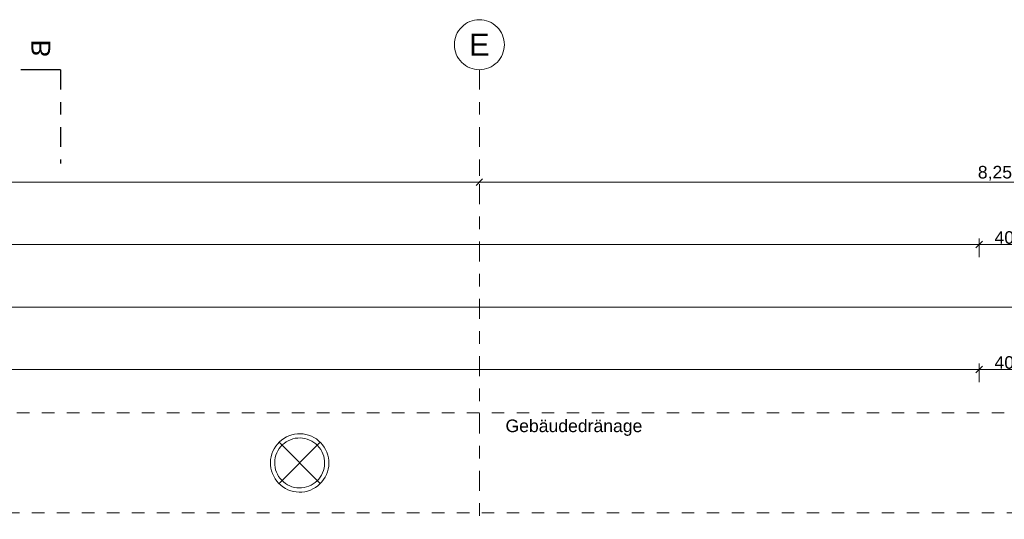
# Model space of a CAD drawing. Header units: metres. Extents: x -273 to 6, y -183 to 13.
# Tile 303 of 379: x -37.1 to -29.22, y 0.2 to 4.2. Entities that reach past the tile are written whole.
import ezdxf

# ---------------------------------------------------------------- set-up
doc = ezdxf.new("R2010")
doc.units = ezdxf.units.M
doc.header["$LTSCALE"] = 0.05
doc.header["$PDMODE"] = 1
doc.header["$PDSIZE"] = -2
doc.linetypes.add('ISO-03 Gestrichelt mit Abstand-3', pattern=[1.524, 0.6096, -0.9144])
doc.linetypes.add('Linienart-53', pattern=[5.291531, 3.175, -1.058062, 0.352704, -0.705764])
doc.layers.get('0').update_dxf_attribs({"lineweight": 25})
for name, color, linetype, lineweight in [('70 -71 Achsen- 1 Gebäudeachsen', 7, 'Linienart-53', 18), ('70 -72 Beschriftung- 6 Schnittverläufe', 7, 'Linienart-53', 25), ('Keine', 7, 'Continuous', 9)]:
    doc.layers.add(name, color=color, linetype=linetype, lineweight=lineweight)
doc.layers.add('70 -72 Beschriftung- 1 Beschriftung allgemein', color=7, linetype='Continuous', lineweight=9, true_color=0xff6633)
doc.layers.add('70 -76 Bemaßung- 2 Allgemein', color=7, linetype='Continuous', lineweight=5, true_color=0x6666cc)
doc.styles.add('Arial', font='arial.ttf')
doc.dimstyles.new('k+k_klein', dxfattribs={"dimtxt": 0.100689, "dimasz": 0.05302, "dimexe": 0.05, "dimexo": 0.15, "dimgap": 0.005, "dimtad": 1, "dimdec": 3, "dimtxsty": 'Arial', "dimblk": 'VW_SLASH-2', "dimblk1": 'VW_SLASH-2', "dimblk2": 'VW_SLASH-2', "dimcen": 0, "dimdle": 0.025, "dimadec": 3, "dimazin": 0, "dimtfac": 0.75, "dimtdec": 3, "dimtix": 1, "dimtmove": 0, "dimatfit": 0, "dimldrblk": 'VW_FILLEDARROW', "dimfxl": 0.1, "dimfxlon": 1, "dimfrac": 2, "dimtolj": 1, "dimarcsym": 0})

# ---------------------------------------------------------------- blocks, each defined once
blk = doc.blocks.new('Gruppe-10')
at = {"layer": 'Keine', "color": 7, "linetype": 'Continuous', "lineweight": 25, "transparency": 33554687}
blk.add_line((-36.771, 3.8), (-37.0885, 3.8), dxfattribs=at)
at = {"color": 255, "linetype": 'Continuous', "lineweight": 5, "transparency": 33554687}
blk.add_wipeout([(-36.808, 4.0454), (-36.808, 3.9), (-37.0515, 3.9), (-37.0515, 4.0454)], dxfattribs=at).dxf.layer = 'Keine'
at = {"layer": 'Keine', "color": 7, "transparency": 33554687, "extrusion": (0, 0, -1), "insert": (-36.9297, 3.9), "char_height": 0.151, "attachment_point": 6, "text_direction": (0, -1, 0), "line_spacing_factor": 0.970891, "style": 'Arial'}
blk.add_mtext('B', dxfattribs=at)
blk = doc.blocks.new('Gruppe-12')
at = {"layer": '70 -72 Beschriftung- 6 Schnittverläufe', "transparency": 33554687}
blk.add_line((-36.771, 3.8), (-36.771, 3.05), dxfattribs=at)
at = {"layer": '70 -72 Beschriftung- 6 Schnittverläufe', "color": 7, "transparency": 33554687}
blk.add_blockref('Gruppe-10', (0, 0), dxfattribs=at)
blk = doc.blocks.new('_Achsen (3D)')
at = {"layer": '70 -72 Beschriftung- 6 Schnittverläufe'}
blk.add_blockref('Gruppe-12', (0, 0), dxfattribs=at)
at = {"color": 255, "transparency": 33554687}
blk.add_wipeout([(-33.421, 4.2), (-33.4014, 4.199), (-33.382, 4.1961), (-33.3629, 4.1913), (-33.3445, 4.1847), (-33.3267, 4.1763), (-33.3099, 4.1663), (-33.2941, 4.1546), (-33.2796, 4.1414), (-33.2664, 4.1268), (-33.2547, 4.1111), (-33.2446, 4.0942), (-33.2362, 4.0765), (-33.2296, 4.058), (-33.2248, 4.039), (-33.222, 4.0196), (-33.221, 4), (-33.222, 3.9804), (-33.2248, 3.9609), (-33.2296, 3.9419), (-33.2362, 3.9234), (-33.2446, 3.9057), (-33.2547, 3.8888), (-33.2664, 3.8731), (-33.2796, 3.8585), (-33.2941, 3.8454), (-33.3099, 3.8337), (-33.3267, 3.8236), (-33.3445, 3.8152), (-33.3629, 3.8086), (-33.382, 3.8038), (-33.4014, 3.8009), (-33.421, 3.8), (-33.4406, 3.8009), (-33.46, 3.8038), (-33.4791, 3.8086), (-33.4975, 3.8152), (-33.5153, 3.8236), (-33.5321, 3.8337), (-33.5479, 3.8454), (-33.5624, 3.8585), (-33.5756, 3.8731), (-33.5873, 3.8888), (-33.5974, 3.9057), (-33.6058, 3.9234), (-33.6124, 3.9419), (-33.6172, 3.9609), (-33.62, 3.9804), (-33.621, 4), (-33.62, 4.0196), (-33.6172, 4.039), (-33.6124, 4.058), (-33.6058, 4.0765), (-33.5974, 4.0942), (-33.5873, 4.1111), (-33.5756, 4.1268), (-33.5624, 4.1414), (-33.5479, 4.1546), (-33.5321, 4.1663), (-33.5153, 4.1763), (-33.4975, 4.1847), (-33.4791, 4.1913), (-33.46, 4.1961), (-33.4406, 4.199)], dxfattribs=at).dxf.layer = 'Keine'
at = {"layer": '70 -71 Achsen- 1 Gebäudeachsen', "transparency": 33554687}
blk.add_line((-33.421, 3.8), (-33.421, -46.172), dxfattribs=at)
at = {"layer": 'Keine', "transparency": 33554687, "flags": 128}
blk.add_lwpolyline([(-33.421, 4.2), (-33.4014, 4.199), (-33.382, 4.1961), (-33.3629, 4.1913), (-33.3445, 4.1847), (-33.3267, 4.1763), (-33.3099, 4.1663), (-33.2941, 4.1546), (-33.2796, 4.1414), (-33.2664, 4.1268), (-33.2547, 4.1111), (-33.2446, 4.0942), (-33.2362, 4.0765), (-33.2296, 4.058), (-33.2248, 4.039), (-33.222, 4.0196), (-33.221, 4), (-33.222, 3.9804), (-33.2248, 3.9609), (-33.2296, 3.9419), (-33.2362, 3.9234), (-33.2446, 3.9057), (-33.2547, 3.8888), (-33.2664, 3.8731), (-33.2796, 3.8585), (-33.2941, 3.8454), (-33.3099, 3.8337), (-33.3267, 3.8236), (-33.3445, 3.8152), (-33.3629, 3.8086), (-33.382, 3.8038), (-33.4014, 3.8009), (-33.421, 3.8), (-33.4406, 3.8009), (-33.46, 3.8038), (-33.4791, 3.8086), (-33.4975, 3.8152), (-33.5153, 3.8236), (-33.5321, 3.8337), (-33.5479, 3.8454), (-33.5624, 3.8585), (-33.5756, 3.8731), (-33.5873, 3.8888), (-33.5974, 3.9057), (-33.6058, 3.9234), (-33.6124, 3.9419), (-33.6172, 3.9609), (-33.62, 3.9804), (-33.621, 4), (-33.62, 4.0196), (-33.6172, 4.039), (-33.6124, 4.058), (-33.6058, 4.0765), (-33.5974, 4.0942), (-33.5873, 4.1111), (-33.5756, 4.1268), (-33.5624, 4.1414), (-33.5479, 4.1546), (-33.5321, 4.1663), (-33.5153, 4.1763), (-33.4975, 4.1847), (-33.4791, 4.1913), (-33.46, 4.1961), (-33.4406, 4.199)], close=True, dxfattribs=at)
at = {"layer": 'Keine', "transparency": 33554687, "insert": (-33.421, 4), "char_height": 0.1762, "attachment_point": 5, "line_spacing_factor": 0.970891, "style": 'Arial'}
blk.add_mtext('E', dxfattribs=at)
blk = doc.blocks.new('Gruppe-2486')
at = {"color": 7, "linetype": 'Continuous', "lineweight": 9, "transparency": 33554687}
for p, q in [((-34.6933, 0.4877), (-35.0238, 0.8182)), ((-35.0238, 0.4877), (-34.6933, 0.8182))]:
    blk.add_line(p, q, dxfattribs=at)
at = {"color": 7, "linetype": 'Continuous', "lineweight": 9, "transparency": 33554687, "flags": 128}
blk.add_lwpolyline([(-34.6443, 0.5596), (-34.6443, 0.5596, -0.414214), (-34.9519, 0.4387), (-34.9519, 0.4387, -0.414214), (-35.0728, 0.7463), (-35.0728, 0.7463, -0.414214), (-34.7652, 0.8672), (-34.7652, 0.8672, -0.414214)], format="xyb", close=True, dxfattribs=at)
for points in [[(-34.6443, 0.5596), (-34.6443, 0.5596, -0.414214), (-34.9519, 0.4387), (-34.9519, 0.4387, -0.414214), (-35.0728, 0.7463), (-35.0728, 0.7463, -0.414214), (-34.7652, 0.8672), (-34.7652, 0.8672, -0.414214), (-34.6443, 0.5596)], [(-34.6752, 0.5733, -0.414214), (-34.9384, 0.4698, -0.414214), (-35.0419, 0.733), (-35.0419, 0.733, -0.414214), (-34.7787, 0.8365), (-34.7787, 0.8365, -0.414214), (-34.6752, 0.5733)]]:
    blk.add_lwpolyline(points, format="xyb", dxfattribs=at)
blk = doc.blocks.new('Gruppe-2490')
at = {"layer": 'Keine', "color": 7, "linetype": 'ISO-03 Gestrichelt mit Abstand-3', "lineweight": 9, "flags": 128}
blk.add_lwpolyline([(-53.0011, 0.253), (-16.7111, 0.253), (-16.7111, 1.053), (-53.0011, 1.053)], close=True, dxfattribs=at)
blk.add_lwpolyline([(-53.0011, 0.253), (-16.7111, 0.253), (-16.7111, 1.053), (-53.0011, 1.053)], close=True, dxfattribs=at)
at = {"layer": 'Keine', "color": 7}
blk.add_blockref('Gruppe-2486', (0, 0), dxfattribs=at)
at = {"layer": '70 -72 Beschriftung- 1 Beschriftung allgemein', "insert": (-32.6643, 1.0003), "char_height": 0.100689, "attachment_point": 2, "line_spacing_factor": 0.96878, "style": 'Arial'}
blk.add_mtext('Gebäudedränage', dxfattribs=at)
blk = doc.blocks.new('_FU_2D LP5 (2D)')
at = {"layer": '70 -72 Beschriftung- 1 Beschriftung allgemein', "color": 7}
blk.add_blockref('Gruppe-2490', (0, 0), dxfattribs=at)
blk = doc.blocks.new('VW_SLASH-2')
at = {"color": 0, "linetype": 'ByBlock', "lineweight": -2, "transparency": 16777216}
blk.add_line((0.47, 0), (-1, 0), dxfattribs=at)
at = {"color": 0, "lineweight": 5, "transparency": 16777216, "flags": 128}
blk.add_lwpolyline([(0.5, 0.5), (-0.5, -0.5)], dxfattribs=at)
blk = doc.blocks.new('*D2811')
at = {"layer": '70 -76 Bemaßung- 2 Allgemein', "color": 0, "lineweight": -2}
for p, q in [((-41.671, 3.05), (-41.671, 2.95)), ((-33.421, 3.05), (-33.421, 2.95)), ((-33.474, 2.9), (-41.618, 2.9))]:
    blk.add_line(p, q, dxfattribs=at)
at = {"layer": 'Defpoints', "color": 0}
for p in [(-41.671, 2.9), (-41.671, 2.9), (-33.421, 2.9)]:
    blk.add_point(p, dxfattribs=at)
at = {"layer": '70 -76 Bemaßung- 2 Allgemein', "color": 0, "lineweight": -2, "xscale": 0.05302001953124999, "yscale": 0.05302001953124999, "zscale": 0.05302001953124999, "rotation": 180}
blk.add_blockref('VW_SLASH-2', (-41.671, 2.9), dxfattribs=at)
at = {"layer": '70 -76 Bemaßung- 2 Allgemein', "color": 0, "lineweight": -2, "xscale": 0.05302001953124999, "yscale": 0.05302001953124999, "zscale": 0.05302001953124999}
blk.add_blockref('VW_SLASH-2', (-33.421, 2.9), dxfattribs=at)
at = {"layer": '70 -76 Bemaßung- 2 Allgemein', "color": 0, "insert": (-37.546, 2.9704), "char_height": 0.10069, "attachment_point": 5, "style": 'Arial'}
blk.add_mtext('\\A1;8,25', dxfattribs=at)
blk = doc.blocks.new('VW_FILLEDARROW')
at = {"linetype": 'Continuous', "lineweight": 0, "transparency": 16777216}
blk.add_hatch(color=0, dxfattribs=at).paths.add_polyline_path([(-2.83, 0.76), (0, 0), (-2.83, -0.76)])
at = {"color": 0, "lineweight": 5, "transparency": 16777216, "flags": 128}
blk.add_lwpolyline([(-2.83, 0.76), (0, 0), (-2.83, -0.76)], close=True, dxfattribs=at)
blk = doc.blocks.new('*D2812')
at = {"layer": '70 -76 Bemaßung- 2 Allgemein', "color": 0, "lineweight": -2}
for p, q in [((-33.421, 3.05), (-33.421, 2.95)), ((-25.171, 3.05), (-25.171, 2.95)), ((-25.224, 2.9), (-33.368, 2.9))]:
    blk.add_line(p, q, dxfattribs=at)
at = {"layer": 'Defpoints', "color": 0}
for p in [(-33.421, 2.9), (-33.421, 2.9), (-25.171, 2.9)]:
    blk.add_point(p, dxfattribs=at)
at = {"layer": '70 -76 Bemaßung- 2 Allgemein', "color": 0, "lineweight": -2, "xscale": 0.05302001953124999, "yscale": 0.05302001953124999, "zscale": 0.05302001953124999, "rotation": 180}
blk.add_blockref('VW_SLASH-2', (-33.421, 2.9), dxfattribs=at)
at = {"layer": '70 -76 Bemaßung- 2 Allgemein', "color": 0, "lineweight": -2, "xscale": 0.05302001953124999, "yscale": 0.05302001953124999, "zscale": 0.05302001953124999}
blk.add_blockref('VW_SLASH-2', (-25.171, 2.9), dxfattribs=at)
at = {"layer": '70 -76 Bemaßung- 2 Allgemein', "color": 0, "insert": (-29.296, 2.9704), "char_height": 0.10069, "attachment_point": 5, "style": 'Arial'}
blk.add_mtext('\\A1;8,25', dxfattribs=at)
blk = doc.blocks.new('*D2857')
at = {"layer": '70 -76 Bemaßung- 2 Allgemein', "color": 0, "lineweight": -2}
for p, q in [((-49.796, 2.3), (-49.796, 2.45)), ((-29.421, 2.3), (-29.421, 2.45)), ((-29.474, 2.4), (-49.743, 2.4))]:
    blk.add_line(p, q, dxfattribs=at)
at = {"layer": 'Defpoints', "color": 0}
for p in [(-49.796, 2.4), (-49.796, -0.647), (-29.421, -0.647)]:
    blk.add_point(p, dxfattribs=at)
at = {"layer": '70 -76 Bemaßung- 2 Allgemein', "color": 0, "lineweight": -2, "xscale": 0.05302001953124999, "yscale": 0.05302001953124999, "zscale": 0.05302001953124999, "rotation": 180}
blk.add_blockref('VW_SLASH-2', (-49.796, 2.4), dxfattribs=at)
at = {"layer": '70 -76 Bemaßung- 2 Allgemein', "color": 0, "lineweight": -2, "xscale": 0.05302001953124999, "yscale": 0.05302001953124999, "zscale": 0.05302001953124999}
blk.add_blockref('VW_SLASH-2', (-29.421, 2.4), dxfattribs=at)
at = {"layer": '70 -76 Bemaßung- 2 Allgemein', "color": 0, "insert": (-39.6085, 2.4822), "char_height": 0.100689, "attachment_point": 5, "style": 'Arial'}
blk.add_mtext('\\A1;20,37\\S5^ ;', dxfattribs=at)
blk = doc.blocks.new('*D2858')
at = {"layer": '70 -76 Bemaßung- 2 Allgemein', "color": 0, "lineweight": -2}
for p, q in [((-29.421, 2.3), (-29.421, 2.45)), ((-29.021, 2.3), (-29.021, 2.45)), ((-29.074, 2.4), (-29.368, 2.4))]:
    blk.add_line(p, q, dxfattribs=at)
at = {"layer": 'Defpoints', "color": 0}
for p in [(-29.421, 2.4), (-29.021, -0.247), (-29.421, -0.647)]:
    blk.add_point(p, dxfattribs=at)
at = {"layer": '70 -76 Bemaßung- 2 Allgemein', "color": 0, "lineweight": -2, "xscale": 0.05302001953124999, "yscale": 0.05302001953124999, "zscale": 0.05302001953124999, "rotation": 180}
blk.add_blockref('VW_SLASH-2', (-29.421, 2.4), dxfattribs=at)
at = {"layer": '70 -76 Bemaßung- 2 Allgemein', "color": 0, "lineweight": -2, "xscale": 0.05302001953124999, "yscale": 0.05302001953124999, "zscale": 0.05302001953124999}
blk.add_blockref('VW_SLASH-2', (-29.021, 2.4), dxfattribs=at)
at = {"layer": '70 -76 Bemaßung- 2 Allgemein', "color": 0, "insert": (-29.221, 2.4564), "char_height": 0.10069, "attachment_point": 5, "style": 'Arial'}
blk.add_mtext('\\A1;40', dxfattribs=at)
blk = doc.blocks.new('*D3021')
at = {"layer": '70 -76 Bemaßung- 2 Allgemein', "color": 0, "lineweight": -2}
for p, q in [((-49.921, 1.8), (-49.921, 1.95)), ((-29.074, 1.9), (-49.868, 1.9)), ((-29.021, 1.8), (-29.021, 1.95))]:
    blk.add_line(p, q, dxfattribs=at)
at = {"layer": 'Defpoints', "color": 0}
for p in [(-49.921, 1.9), (-49.921, 0.15), (-29.021, -0.247)]:
    blk.add_point(p, dxfattribs=at)
at = {"layer": '70 -76 Bemaßung- 2 Allgemein', "color": 0, "lineweight": -2, "xscale": 0.05302001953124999, "yscale": 0.05302001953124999, "zscale": 0.05302001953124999, "rotation": 180}
blk.add_blockref('VW_SLASH-2', (-49.921, 1.9), dxfattribs=at)
at = {"layer": '70 -76 Bemaßung- 2 Allgemein', "color": 0, "lineweight": -2, "xscale": 0.05302001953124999, "yscale": 0.05302001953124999, "zscale": 0.05302001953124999}
blk.add_blockref('VW_SLASH-2', (-29.021, 1.9), dxfattribs=at)
at = {"layer": '70 -76 Bemaßung- 2 Allgemein', "color": 0, "insert": (-39.471, 1.9654), "char_height": 0.10069, "attachment_point": 5, "style": 'Arial'}
blk.add_mtext('\\A1;20,90', dxfattribs=at)
blk = doc.blocks.new('*D3301')
at = {"layer": '70 -76 Bemaßung- 2 Allgemein', "color": 0, "lineweight": -2}
for p, q in [((-49.796, 1.3), (-49.796, 1.45)), ((-29.421, 1.3), (-29.421, 1.45)), ((-29.474, 1.4), (-49.743, 1.4))]:
    blk.add_line(p, q, dxfattribs=at)
at = {"layer": 'Defpoints', "color": 0}
for p in [(-49.796, 1.4), (-49.796, -0.647), (-29.421, -0.647)]:
    blk.add_point(p, dxfattribs=at)
at = {"layer": '70 -76 Bemaßung- 2 Allgemein', "color": 0, "lineweight": -2, "xscale": 0.05302001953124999, "yscale": 0.05302001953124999, "zscale": 0.05302001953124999, "rotation": 180}
blk.add_blockref('VW_SLASH-2', (-49.796, 1.4), dxfattribs=at)
at = {"layer": '70 -76 Bemaßung- 2 Allgemein', "color": 0, "lineweight": -2, "xscale": 0.05302001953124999, "yscale": 0.05302001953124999, "zscale": 0.05302001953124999}
blk.add_blockref('VW_SLASH-2', (-29.421, 1.4), dxfattribs=at)
at = {"layer": '70 -76 Bemaßung- 2 Allgemein', "color": 0, "insert": (-39.6085, 1.4822), "char_height": 0.100689, "attachment_point": 5, "style": 'Arial'}
blk.add_mtext('\\A1;20,37\\S5^ ;', dxfattribs=at)
blk = doc.blocks.new('*D3302')
at = {"layer": '70 -76 Bemaßung- 2 Allgemein', "color": 0, "lineweight": -2}
for p, q in [((-29.421, 1.3), (-29.421, 1.45)), ((-29.021, 1.3), (-29.021, 1.45)), ((-29.074, 1.4), (-29.368, 1.4))]:
    blk.add_line(p, q, dxfattribs=at)
at = {"layer": 'Defpoints', "color": 0}
for p in [(-29.421, 1.4), (-29.021, -0.247), (-29.421, -0.647)]:
    blk.add_point(p, dxfattribs=at)
at = {"layer": '70 -76 Bemaßung- 2 Allgemein', "color": 0, "lineweight": -2, "xscale": 0.05302001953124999, "yscale": 0.05302001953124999, "zscale": 0.05302001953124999, "rotation": 180}
blk.add_blockref('VW_SLASH-2', (-29.421, 1.4), dxfattribs=at)
at = {"layer": '70 -76 Bemaßung- 2 Allgemein', "color": 0, "lineweight": -2, "xscale": 0.05302001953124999, "yscale": 0.05302001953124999, "zscale": 0.05302001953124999}
blk.add_blockref('VW_SLASH-2', (-29.021, 1.4), dxfattribs=at)
at = {"layer": '70 -76 Bemaßung- 2 Allgemein', "color": 0, "insert": (-29.221, 1.4564), "char_height": 0.10069, "attachment_point": 5, "style": 'Arial'}
blk.add_mtext('\\A1;40', dxfattribs=at)
blk = doc.blocks.new('Gruppe-2779')
at = {"layer": '70 -76 Bemaßung- 2 Allgemein'}
for base, p1, p2, picture, middle in [((-41.67099996, 2.89995802), (-33.42099996, 2.89995802), (-41.67099996, 2.89995802), '*D2811', (-37.54599996, 2.97042156)), ((-33.42099996, 2.89995802), (-25.17099996, 2.89995802), (-33.42099996, 2.89995802), '*D2812', (-29.29599996, 2.97042156))]:
    dim = blk.add_linear_dim(base=base, p1=p1, p2=p2, text='8,25', dimstyle='k+k_klein', override={"dimtxt": 0.100689, "dimgap": 0.01, "dimdec": 8, "dimpost": '<>', "dimtxsty": 'Arial', "dimtmove": 2}, dxfattribs=at)
    dim.commit()
    dim.dimension.update_dxf_attribs({"geometry": picture, "text_midpoint": middle})
blk = doc.blocks.new('Gruppe-2783')
at = {"layer": '70 -76 Bemaßung- 2 Allgemein'}
for base, p1, p2, text, picture, middle in [((-49.79599996, 2.39995802), (-29.42099996, -0.64704198), (-49.79599996, -0.64704198), '20,37\\S5^ ;', '*D2857', (-39.60849996, 2.48215265)), ((-29.42099996, 2.39995802), (-29.02099996, -0.24704198), (-29.42099996, -0.64704198), '40', '*D2858', (-29.22099996, 2.45635958))]:
    dim = blk.add_linear_dim(base=base, p1=p1, p2=p2, text=text, dimstyle='k+k_klein', override={"dimtxt": 0.100689, "dimgap": 0.005, "dimdec": 8, "dimpost": '<>', "dimtxsty": 'Arial', "dimtmove": 2}, dxfattribs=at)
    dim.commit()
    dim.dimension.update_dxf_attribs({"geometry": picture, "text_midpoint": middle})
blk = doc.blocks.new('Gruppe-2789')
at = {"layer": '70 -76 Bemaßung- 2 Allgemein'}
dim = blk.add_linear_dim(base=(-49.92099996, 1.89995802), p1=(-29.02099996, -0.24704198), p2=(-49.92099996, 0.14995802), text='20,90', dimstyle='k+k_klein', override={"dimtxt": 0.100689, "dimgap": 0.005, "dimdec": 8, "dimpost": '<>', "dimtxsty": 'Arial', "dimtmove": 2}, dxfattribs=at)
dim.commit()
dim.dimension.update_dxf_attribs({"geometry": '*D3021', "text_midpoint": (-39.47099996, 1.96542156)})
blk = doc.blocks.new('Gruppe-2794')
at = {"layer": '70 -76 Bemaßung- 2 Allgemein'}
for base, p1, p2, text, picture, middle in [((-49.79599996, 1.39995802), (-29.42099996, -0.64704198), (-49.79599996, -0.64704198), '20,37\\S5^ ;', '*D3301', (-39.60849996, 1.48215265)), ((-29.42099996, 1.39995802), (-29.02099996, -0.24704198), (-29.42099996, -0.64704198), '40', '*D3302', (-29.22099996, 1.45635958))]:
    dim = blk.add_linear_dim(base=base, p1=p1, p2=p2, text=text, dimstyle='k+k_klein', override={"dimtxt": 0.100689, "dimgap": 0.005, "dimdec": 8, "dimpost": '<>', "dimtxsty": 'Arial', "dimtmove": 2}, dxfattribs=at)
    dim.commit()
    dim.dimension.update_dxf_attribs({"geometry": picture, "text_midpoint": middle})
blk = doc.blocks.new('_FU_2D Bemaßung_ Beschriftung (3D)')
at = {"layer": '70 -76 Bemaßung- 2 Allgemein'}
for name in ['Gruppe-2779', 'Gruppe-2783', 'Gruppe-2789', 'Gruppe-2794']:
    blk.add_blockref(name, (0, 0), dxfattribs=at)

msp = doc.modelspace()

# ---------------------------------------------------------------- block references
at = {"layer": 'Keine', "color": 1}
msp.add_blockref('_Achsen (3D)', (0, 0), dxfattribs=at)

# ---------------------------------------------------------------- next in the draw order: block references
msp.add_blockref('_FU_2D LP5 (2D)', (0, 0), dxfattribs=at)

# ---------------------------------------------------------------- next in the draw order: block references
msp.add_blockref('_FU_2D Bemaßung_ Beschriftung (3D)', (0, 0), dxfattribs=at)

doc.saveas('drawing.dxf')
